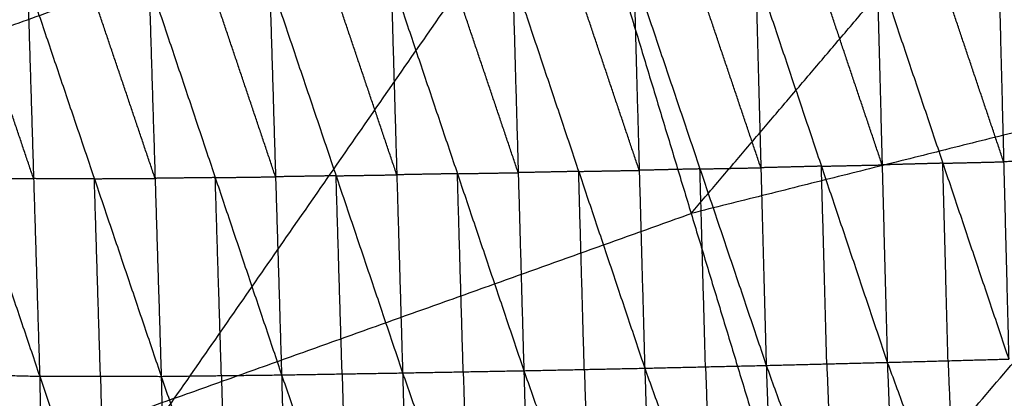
# Model space of a CAD drawing. Header units: millimetres. Extents: x -106 to 110, y -96 to 120.
# Tile 408 of 656: x -27.4 to -20.27, y 90.92 to 93.66. Entities that reach past the tile are written whole.
import ezdxf

# ---------------------------------------------------------------- set-up
doc = ezdxf.new("R2010")
doc.units = ezdxf.units.MM
doc.header["$MEASUREMENT"] = 0
doc.layers.add('Default', color=7, linetype='Continuous', true_color=0x000000)

msp = doc.modelspace()

# ---------------------------------------------------------------- linework, layer by layer
at = {"layer": 'Default'}
for points in [[(-31.4201, 92.202, 6.9532), (-27.8725, 95.1714, 7.4488), (-24.3249, 98.1408, 7.9444)], [(-21.6857, 89.4404, 5.5886), (-18.4059, 93.2926, 6.2709), (-15.126, 97.1447, 6.9532)], [(-22.5401, 92.257, 6.2709), (-20.9002, 94.1831, 6.612), (-19.2603, 96.1091, 6.9532)], [(-31.4201, 92.202, 6.9532), (-27.4073, 93.6378, 6.9532), (-23.3945, 95.0736, 6.9532)], [(-29.1674, 86.7634, 5.5886), (-26.2809, 90.9185, 6.2709), (-23.3945, 95.0736, 6.9532)], [(-23.3945, 95.0736, 6.9532), (-22.5401, 92.257, 6.2709), (-21.6857, 89.4404, 5.5886)], [(-20.2769, 92.6312, 0.755), (-20.5155, 93.3403, 0.6881), (-20.754, 94.0493, 0.6211)], [(-20.3135, 94.0598, 0.5947), (-20.2769, 92.6312, 0.755), (-20.2403, 91.2026, 0.9154)], [(-20.3135, 94.0598, 0.5947), (-19.7137, 92.6488, 0.7244), (-19.1139, 91.2377, 0.8542)], [(-23.7923, 92.5524, 0.9755), (-24.0328, 93.2656, 0.9148), (-24.2733, 93.9789, 0.854)], [(-23.833, 93.9862, 0.8201), (-23.7923, 92.5524, 0.9755), (-23.7515, 91.1185, 1.131)], [(-23.833, 93.9862, 0.8201), (-23.3545, 92.5614, 0.9459), (-22.876, 91.1366, 1.0717)], [(-22.916, 92.5693, 0.9152), (-23.1552, 93.2817, 0.8523), (-23.3945, 93.9942, 0.7894)], [(-22.9559, 94.0021, 0.7587), (-22.916, 92.5693, 0.9152), (-22.876, 91.1366, 1.0717)], [(-22.9559, 94.0021, 0.7587), (-22.4761, 92.5794, 0.8876), (-21.9963, 91.1567, 1.0166)], [(-22.0352, 92.5881, 0.8591), (-22.2751, 93.2995, 0.7946), (-22.515, 94.0108, 0.7302)], [(-22.074, 94.0195, 0.7016), (-22.0352, 92.5881, 0.8591), (-21.9963, 91.1567, 1.0166)], [(-22.074, 94.0195, 0.7016), (-21.5967, 92.5991, 0.8333), (-21.1194, 91.1787, 0.965)], [(-21.157, 92.6087, 0.8063), (-21.3956, 93.3189, 0.7404), (-21.6343, 94.0291, 0.6746)], [(-21.1945, 94.0387, 0.6476), (-21.157, 92.6087, 0.8063), (-21.1194, 91.1787, 0.965)], [(-21.1945, 94.0387, 0.6476), (-20.7174, 92.6207, 0.7815), (-20.2403, 91.2026, 0.9154)], [(-28.2267, 93.9464, 1.2681), (-27.742, 92.5124, 1.3535), (-27.2574, 91.0784, 1.439)], [(-27.3016, 92.509, 1.2942), (-27.5439, 93.226, 1.2515), (-27.7862, 93.943, 1.2088)], [(-27.3458, 93.9396, 1.1495), (-27.3016, 92.509, 1.2942), (-27.2574, 91.0784, 1.439)], [(-27.3458, 93.9396, 1.1495), (-26.8616, 92.5086, 1.2482), (-26.3775, 91.0776, 1.3469)], [(-26.422, 92.5113, 1.198), (-26.6641, 93.2268, 1.1487), (-26.9062, 93.9423, 1.0993)], [(-26.4666, 93.9449, 1.0491), (-26.422, 92.5113, 1.198), (-26.3775, 91.0776, 1.3469)], [(-26.4666, 93.9449, 1.0491), (-25.9862, 92.5165, 1.1583), (-25.5057, 91.088, 1.2674)], [(-25.5495, 92.5225, 1.1155), (-25.7897, 93.2368, 1.0609), (-26.0299, 93.951, 1.0063)], [(-25.5933, 93.9571, 0.9636), (-25.5495, 92.5225, 1.1155), (-25.5057, 91.088, 1.2674)], [(-25.5933, 93.9571, 0.9636), (-25.1113, 92.5297, 1.0797), (-24.6293, 91.1024, 1.1959)], [(-24.6715, 92.537, 1.0419), (-24.9125, 93.2506, 0.9838), (-25.1535, 93.9643, 0.9257)], [(-24.7136, 93.9715, 0.8879), (-24.6715, 92.537, 1.0419), (-24.6293, 91.1024, 1.1959)], [(-24.7136, 93.9715, 0.8879), (-24.2326, 92.545, 1.0095), (-23.7515, 91.1185, 1.131)], [(-18.4059, 93.2926, 6.2709), (-20.473, 92.7748, 6.2709), (-22.5401, 92.257, 6.2709)], [(-20.7174, 92.6207, 0.7815), (-20.9372, 92.6147, 0.7939), (-21.157, 92.6087, 0.8063)], [(-20.7174, 92.6207, 0.7815), (-20.4972, 92.6259, 0.7683), (-20.2769, 92.6312, 0.755)], [(-20.6799, 91.1907, 0.9402), (-20.6986, 91.9057, 0.8608), (-20.7174, 92.6207, 0.7815)], [(-19.7137, 92.6488, 0.7244), (-19.9953, 92.64, 0.7397), (-20.2769, 92.6312, 0.755)], [(-24.2326, 92.545, 1.0095), (-24.0124, 92.5487, 0.9925), (-23.7923, 92.5524, 0.9755)], [(-23.3545, 92.5614, 0.9459), (-23.5734, 92.5569, 0.9607), (-23.7923, 92.5524, 0.9755)], [(-23.3545, 92.5614, 0.9459), (-23.1352, 92.5654, 0.9305), (-22.916, 92.5693, 0.9152)], [(-23.3138, 91.1276, 1.1013), (-23.3341, 91.8445, 1.0236), (-23.3545, 92.5614, 0.9459)], [(-22.4761, 92.5794, 0.8876), (-22.696, 92.5744, 0.9014), (-22.916, 92.5693, 0.9152)], [(-22.4761, 92.5794, 0.8876), (-22.2556, 92.5838, 0.8734), (-22.0352, 92.5881, 0.8591)], [(-22.4362, 91.1467, 1.0441), (-22.4561, 91.863, 0.9659), (-22.4761, 92.5794, 0.8876)], [(-21.5967, 92.5991, 0.8333), (-21.8159, 92.5936, 0.8462), (-22.0352, 92.5881, 0.8591)], [(-21.5967, 92.5991, 0.8333), (-21.3768, 92.6039, 0.8198), (-21.157, 92.6087, 0.8063)], [(-21.5579, 91.1677, 0.9908), (-21.5773, 91.8834, 0.912), (-21.5967, 92.5991, 0.8333)], [(-27.742, 92.5124, 1.3535), (-27.5218, 92.5107, 1.3239), (-27.3016, 92.509, 1.2942)], [(-26.8616, 92.5086, 1.2482), (-27.0816, 92.5088, 1.2712), (-27.3016, 92.509, 1.2942)], [(-26.8616, 92.5086, 1.2482), (-26.6418, 92.51, 1.2231), (-26.422, 92.5113, 1.198)], [(-26.8174, 91.078, 1.3929), (-26.8395, 91.7933, 1.3206), (-26.8616, 92.5086, 1.2482)], [(-25.9862, 92.5165, 1.1583), (-26.2041, 92.5139, 1.1781), (-26.422, 92.5113, 1.198)], [(-25.9862, 92.5165, 1.1583), (-25.7678, 92.5195, 1.1369), (-25.5495, 92.5225, 1.1155)], [(-25.9416, 91.0828, 1.3071), (-25.9639, 91.7996, 1.2327), (-25.9862, 92.5165, 1.1583)], [(-25.1113, 92.5297, 1.0797), (-25.3304, 92.5261, 1.0976), (-25.5495, 92.5225, 1.1155)], [(-25.1113, 92.5297, 1.0797), (-24.8914, 92.5334, 1.0608), (-24.6715, 92.537, 1.0419)], [(-25.0675, 91.0952, 1.2317), (-25.0894, 91.8125, 1.1557), (-25.1113, 92.5297, 1.0797)], [(-24.2326, 92.545, 1.0095), (-24.452, 92.541, 1.0257), (-24.6715, 92.537, 1.0419)], [(-24.1904, 91.1105, 1.1635), (-24.2115, 91.8277, 1.0865), (-24.2326, 92.545, 1.0095)], [(-26.2809, 90.9185, 6.2709), (-24.4105, 91.5877, 6.2709), (-22.5401, 92.257, 6.2709)], [(-21.6857, 89.4404, 5.5886), (-17.8316, 90.4058, 5.5886), (-13.9776, 91.3712, 5.5886)], [(-21.1194, 91.1787, 0.965), (-20.6799, 91.1907, 0.9402), (-20.2403, 91.2026, 0.9154)], [(-23.7515, 91.1185, 1.131), (-23.3138, 91.1276, 1.1013), (-22.876, 91.1366, 1.0717)], [(-23.3138, 91.1276, 1.1013), (-23.2908, 90.4413, 1.4247), (-23.2678, 89.7551, 1.7481)], [(-22.876, 91.1366, 1.0717), (-22.4362, 91.1467, 1.0441), (-21.9963, 91.1567, 1.0166)], [(-22.876, 91.1366, 1.0717), (-22.83, 89.7641, 1.7184), (-22.7841, 88.3917, 2.3652)], [(-22.876, 91.1366, 1.0717), (-22.3865, 89.7788, 1.6925), (-21.8969, 88.421, 2.3134)], [(-22.4362, 91.1467, 1.0441), (-22.4113, 90.4627, 1.3683), (-22.3865, 89.7788, 1.6925)], [(-21.9963, 91.1567, 1.0166), (-21.5579, 91.1677, 0.9908), (-21.1194, 91.1787, 0.965)], [(-21.9963, 91.1567, 1.0166), (-21.9466, 89.7889, 1.665), (-21.8969, 88.421, 2.3134)], [(-21.9963, 91.1567, 1.0166), (-21.5047, 89.8041, 1.6406), (-21.0132, 88.4514, 2.2647)], [(-21.5579, 91.1677, 0.9908), (-21.5313, 90.4859, 1.3157), (-21.5047, 89.8041, 1.6406)], [(-21.1194, 91.1787, 0.965), (-21.0663, 89.8151, 1.6148), (-21.0132, 88.4514, 2.2647)], [(-21.1194, 91.1787, 0.965), (-20.6229, 89.8307, 1.5918), (-20.1263, 88.4826, 2.2187)], [(-20.6799, 91.1907, 0.9402), (-20.6514, 90.5107, 1.266), (-20.6229, 89.8307, 1.5918)], [(-28.1404, 91.0991, 1.547), (-27.6989, 91.0887, 1.493), (-27.2574, 91.0784, 1.439)], [(-28.1404, 91.0991, 1.547), (-27.6724, 89.6962, 2.1124), (-27.2043, 88.2934, 2.6778)], [(-27.2574, 91.0784, 1.439), (-27.2308, 89.6859, 2.0584), (-27.2043, 88.2934, 2.6778)], [(-27.2574, 91.0784, 1.439), (-26.8174, 91.078, 1.3929), (-26.3775, 91.0776, 1.3469)], [(-27.2574, 91.0784, 1.439), (-26.7859, 89.6879, 2.0221), (-26.3144, 88.2973, 2.6051)], [(-26.8174, 91.078, 1.3929), (-26.8017, 90.3829, 1.7075), (-26.7859, 89.6879, 2.0221)], [(-26.3775, 91.0776, 1.3469), (-25.9416, 91.0828, 1.3071), (-25.5057, 91.088, 1.2674)], [(-26.3775, 91.0776, 1.3469), (-26.346, 89.6875, 1.976), (-26.3144, 88.2973, 2.6051)], [(-26.3775, 91.0776, 1.3469), (-25.9057, 89.6966, 1.9433), (-25.434, 88.3155, 2.5396)], [(-25.9416, 91.0828, 1.3071), (-25.9237, 90.3897, 1.6252), (-25.9057, 89.6966, 1.9433)], [(-25.5057, 91.088, 1.2674), (-25.0675, 91.0952, 1.2317), (-24.6293, 91.1024, 1.1959)], [(-25.5057, 91.088, 1.2674), (-25.4699, 89.7018, 1.9035), (-25.434, 88.3155, 2.5396)], [(-25.5057, 91.088, 1.2674), (-25.0289, 89.7132, 1.8727), (-24.5521, 88.3385, 2.4781)], [(-25.0675, 91.0952, 1.2317), (-25.0482, 90.4042, 1.5522), (-25.0289, 89.7132, 1.8727)], [(-24.6293, 91.1024, 1.1959), (-24.1904, 91.1105, 1.1635), (-23.7515, 91.1185, 1.131)], [(-24.6293, 91.1024, 1.1959), (-24.5907, 89.7205, 1.837), (-24.5521, 88.3385, 2.4781)], [(-24.6293, 91.1024, 1.1959), (-24.1487, 89.7332, 1.808), (-23.668, 88.364, 2.42)], [(-24.1904, 91.1105, 1.1635), (-24.1695, 90.4219, 1.4857), (-24.1487, 89.7332, 1.808)], [(-23.7515, 91.1185, 1.131), (-23.7098, 89.7413, 1.7755), (-23.668, 88.364, 2.42)], [(-23.7515, 91.1185, 1.131), (-23.2678, 89.7551, 1.7481), (-22.7841, 88.3917, 2.3652)], [(-26.2809, 90.9185, 6.2709), (-28.2873, 90.2006, 6.2709), (-30.2937, 89.4827, 6.2709)]]:
    msp.add_open_spline(points, degree=2, dxfattribs=at)

doc.saveas('drawing.dxf')
